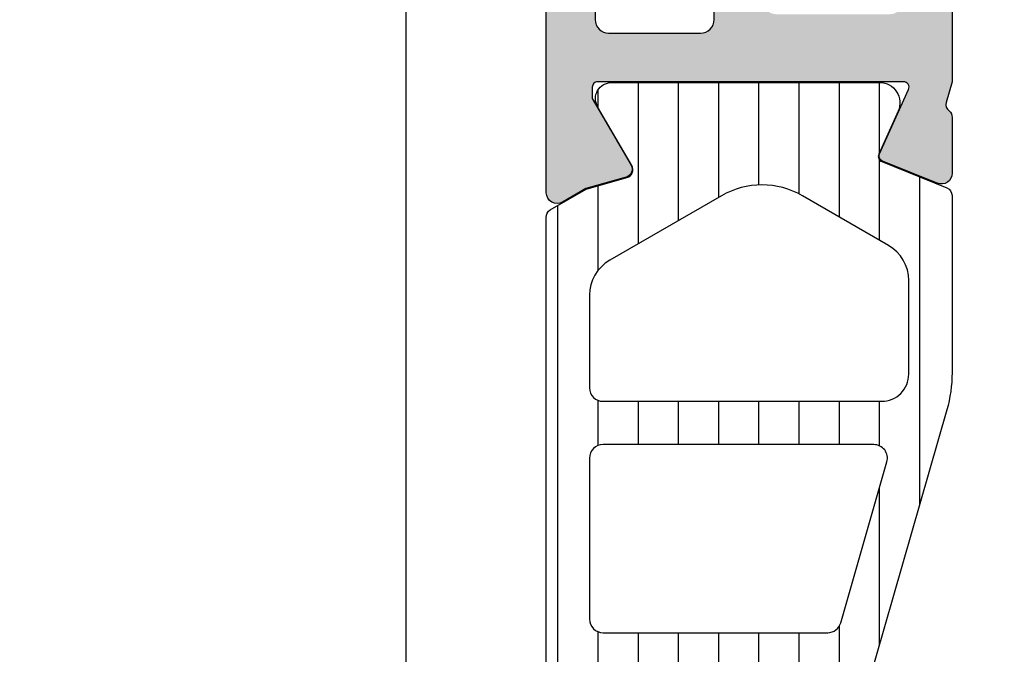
# Model space of a CAD drawing. Header units: millimetres. Extents: x 247761 to 294611, y 172579 to 236863.
# Tile 266 of 596: x 274771 to 274807, y 174659 to 174682. Entities that reach past the tile are written whole.
import ezdxf

# ---------------------------------------------------------------- set-up
doc = ezdxf.new("R2010")
doc.units = ezdxf.units.MM
doc.layers.add('FASÁDA DETAILNÍ', color=4, linetype='Continuous')
doc.layers.add('NOVA', color=240, linetype='Continuous')
pattern_1 = [(135, (0, 0), (-1.077630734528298, -1.077630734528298), []), (225, (0, 0), (1.077630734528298, -1.077630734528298), [])]

# ---------------------------------------------------------------- blocks, each defined once
blk = doc.blocks.new('A$C69D17D4D')
at = {"layer": 'FASÁDA DETAILNÍ'}
h = blk.add_hatch(color=256, dxfattribs=at)
edge = h.paths.add_edge_path(flags=16)
edge.add_ellipse((151.2105851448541, 1338.481925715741), major_axis=(-0.4999740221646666, 0), ratio=1, start_angle=179.9970229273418, end_angle=270.002977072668)
edge.add_line((151.2105591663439, 1338.981899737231), (133.2105591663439, 1338.981899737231))
edge.add_ellipse((133.2105331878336, 1338.481925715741), major_axis=(-0.4999740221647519, 0), ratio=1, start_angle=-90.00297707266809, end_angle=0.00297707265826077)
edge.add_line((132.7105591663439, 1338.481899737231), (132.7105591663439, 1325.981899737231))
edge.add_ellipse((133.2105809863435, 1325.981921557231), major_axis=(-0.5000218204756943, 0), ratio=1, start_angle=0.002500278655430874, end_angle=89.99749972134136)
edge.add_line((133.2105591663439, 1325.481899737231), (145.8136101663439, 1325.481899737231))
edge.add_ellipse((145.8136112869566, 1323.981900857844), major_axis=(-1.499998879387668, 0), ratio=1, start_angle=179.9999571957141, end_angle=270.0000428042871, ccw=False)
edge.add_line((147.3136101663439, 1323.981899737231), (147.3136101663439, 1310.981911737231))
edge.add_ellipse((147.8136097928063, 1310.981911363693), major_axis=(-0.4999996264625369, 0), ratio=1, start_angle=-4.280429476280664e-05, end_angle=90.0000428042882)
edge.add_line((147.8136101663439, 1310.481911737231), (151.2105591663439, 1310.481911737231))
edge.add_ellipse((151.2105595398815, 1310.981911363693), major_axis=(-0.49999962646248, 0), ratio=1, start_angle=89.99995719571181, end_angle=180.0000428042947)
edge.add_line((151.7105591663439, 1310.981911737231), (151.7105591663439, 1338.481899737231))
edge = h.paths.add_edge_path()
edge.add_line((180.5105541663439, 1339.681911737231), (180.5105541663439, 1336.681911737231))
edge.add_line((180.5105541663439, 1336.681911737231), (178.5105541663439, 1336.681911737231))
edge.add_arc((178.5105281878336, 1337.181885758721), 0.4999740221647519, 179.9970229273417, 270.00297707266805, ccw=False)
edge.add_line((178.0105541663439, 1337.181911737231), (178.0105541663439, 1337.681911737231))
edge.add_line((178.0105541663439, 1337.681911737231), (179.0105541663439, 1337.681911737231))
edge.add_line((179.0105541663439, 1337.681911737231), (179.0105541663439, 1338.681911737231))
edge.add_arc((178.0104900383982, 1338.681847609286), 1.000064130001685, 0.003674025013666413, 89.99632597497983)
edge.add_line((178.0105541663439, 1339.681911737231), (174.0105541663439, 1339.681911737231))
edge.add_arc((174.0105841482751, 1338.6818817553), 1.000029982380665, 90.00171778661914, 179.9982822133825)
edge.add_line((173.0105541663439, 1338.681911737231), (173.0105541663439, 1337.681911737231))
edge.add_line((173.0105541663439, 1337.681911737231), (174.0105541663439, 1337.681911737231))
edge.add_line((174.0105541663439, 1337.681911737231), (174.0105541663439, 1337.181911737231))
edge.add_arc((173.5105485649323, 1337.181917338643), 0.5000056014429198, 270.0006418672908, 359.9993581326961, ccw=False)
edge.add_line((173.5105541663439, 1336.681911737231), (170.7105511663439, 1336.681911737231))
edge.add_arc((170.7105511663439, 1337.181911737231), 0.5, 90, 270, ccw=False)
edge.add_line((170.7105511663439, 1337.681911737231), (171.0105541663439, 1337.681911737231))
edge.add_arc((171.0105434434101, 1338.181922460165), 0.5000107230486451, 270.0012287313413, 359.9987712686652)
edge.add_line((171.5105541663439, 1338.181911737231), (171.5105541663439, 1338.681911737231))
edge.add_arc((171.0104862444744, 1338.681843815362), 0.5000679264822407, 0.007782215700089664, 89.99221778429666)
edge.add_line((171.0105541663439, 1339.181911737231), (159.7105591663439, 1339.181911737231))
edge.add_arc((159.7105809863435, 1338.681889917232), 0.5000218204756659, 90.00250027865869, 179.9974997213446)
edge.add_line((159.2105591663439, 1338.681911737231), (159.2105591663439, 1338.181911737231))
edge.add_arc((159.7104964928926, 1338.18184906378), 0.4999373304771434, 179.9928172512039, 270.0071827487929)
edge.add_line((159.7105591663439, 1337.681911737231), (160.0105621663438, 1337.681911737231))
edge.add_arc((160.0104993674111, 1337.181848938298), 0.5000628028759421, 0.007195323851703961, 89.9928046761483, ccw=False)
edge.add_line((160.5105621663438, 1337.181911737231), (160.5105621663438, 1332.681911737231))
edge.add_arc((160.0105565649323, 1332.681917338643), 0.5000056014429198, 270.0006418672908, 359.9993581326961, ccw=False)
edge.add_line((160.0105621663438, 1332.181911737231), (159.2105591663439, 1332.181911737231))
edge.add_arc((159.2105331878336, 1332.681885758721), 0.4999740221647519, 179.9970229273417, 270.00297707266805, ccw=False)
edge.add_line((158.7105591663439, 1332.681911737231), (158.7105591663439, 1334.681911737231))
edge.add_arc((158.2104912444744, 1334.681843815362), 0.5000679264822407, 0.007782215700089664, 89.99221778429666)
edge.add_line((158.2105591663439, 1335.181911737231), (157.7105591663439, 1335.181911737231))
edge.add_arc((157.7104964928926, 1335.68184906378), 0.499937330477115, 179.9928172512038, 270.0071827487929, ccw=False)
edge.add_line((157.2105591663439, 1335.681911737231), (157.2105591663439, 1338.681911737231))
edge.add_arc((156.7105040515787, 1338.681856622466), 0.5000551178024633, 0.006314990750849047, 89.99368500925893)
edge.add_line((156.7105591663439, 1339.181911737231), (155.0105621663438, 1339.181911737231))
edge.add_arc((155.0105303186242, 1337.681943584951), 1.499968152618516, 89.99878348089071, 180.0012165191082)
edge.add_line((153.5105621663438, 1337.681911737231), (153.5105621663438, 1311.681911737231))
edge.add_arc((154.0105413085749, 1311.681890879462), 0.4999791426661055, 179.9976097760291, 270.0023902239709)
edge.add_line((154.0105621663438, 1311.181911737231), (158.2105591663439, 1311.181911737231))
edge.add_arc((158.2105535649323, 1311.681917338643), 0.5000056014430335, 270.0006418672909, 359.9993581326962)
edge.add_line((158.7105591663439, 1311.681911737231), (158.7105591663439, 1313.681911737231))
edge.add_arc((159.2105809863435, 1313.681889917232), 0.5000218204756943, 90.00250027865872, 179.9974997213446, ccw=False)
edge.add_line((159.2105591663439, 1314.181911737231), (160.0105621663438, 1314.181911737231))
edge.add_arc((160.0105096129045, 1313.681859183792), 0.5000525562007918, 0.006021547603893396, 89.99397845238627, ccw=False)
edge.add_line((160.5105621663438, 1313.681911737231), (160.5105621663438, 1308.681910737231))
edge.add_line((160.5105621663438, 1308.681910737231), (160.2932411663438, 1307.924021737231))
edge.add_arc((160.5816195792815, 1307.84133042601), 0.2999999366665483, 163.9999757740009, 232.0951853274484)
edge.add_arc((160.2130090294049, 1307.367910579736), 0.300000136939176, 3.0079387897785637e-05, 52.09528191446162, ccw=False)
edge.add_line((160.5130091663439, 1307.367910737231), (160.5130071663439, 1305.303763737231))
edge.add_arc((160.1130077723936, 1305.303763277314), 0.3999993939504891, -111.9737695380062, 6.587837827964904e-05, ccw=False)
edge.add_line((159.9633351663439, 1304.932821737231), (157.9401061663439, 1305.749182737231))
edge.add_arc((158.0149427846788, 1305.934652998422), 0.1999993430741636, 155.8589076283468, 248.0260921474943, ccw=False)
edge.add_line((157.8324351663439, 1306.016449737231), (158.9007551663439, 1308.400134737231))
edge.add_arc((158.7182470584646, 1308.481931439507), 0.1999997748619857, 335.8589745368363, 450.8199006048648)
edge.add_line((158.7153851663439, 1308.681910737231), (147.4113051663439, 1308.681911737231))
edge.add_arc((147.402873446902, 1308.490497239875), 0.191600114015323, 87.47777810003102, 181.044450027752)
edge.add_line((147.2113051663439, 1308.487004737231), (147.2113051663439, 1308.066420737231))
edge.add_line((147.2113051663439, 1308.066420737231), (148.6430401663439, 1305.600808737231))
edge.add_arc((148.383703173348, 1305.449997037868), 0.2999997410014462, -74.00002828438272, 30.179196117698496, ccw=False)
edge.add_line((148.4663941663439, 1305.161618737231), (146.9742331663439, 1304.733747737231))
edge.add_line((146.9742331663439, 1304.733747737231), (146.1109581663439, 1304.235335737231))
edge.add_arc((145.9109582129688, 1304.581745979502), 0.4000000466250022, 180.0000347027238, 299.9999884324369, ccw=False)
edge.add_line((145.5109581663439, 1304.581745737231), (145.5113051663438, 1308.689676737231))
edge.add_line((145.5113051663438, 1308.689676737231), (145.5136101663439, 1323.181733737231))
edge.add_arc((145.0136103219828, 1323.181911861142), 0.4999998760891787, 359.9795884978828, 450.0000178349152)
edge.add_line((145.0136101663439, 1323.681911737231), (139.6105681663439, 1323.681911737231))
edge.add_arc((139.6105677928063, 1323.181912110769), 0.49999962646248, 89.99995719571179, 180.0000428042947)
edge.add_line((139.1105681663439, 1323.181911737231), (139.1105681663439, 1320.681911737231))
edge.add_arc((138.6105685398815, 1320.681911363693), 0.4999996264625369, -90.00004280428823, 4.28042947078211e-05, ccw=False)
edge.add_line((138.6105681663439, 1320.181911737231), (137.3105651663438, 1320.181911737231))
edge.add_arc((137.3105443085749, 1320.681890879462), 0.4999791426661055, 179.9976097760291, 270.0023902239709, ccw=False)
edge.add_line((136.8105651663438, 1320.681911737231), (136.8105651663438, 1321.181911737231))
edge.add_line((136.8105651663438, 1321.181911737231), (137.8105651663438, 1321.181911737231))
edge.add_line((137.8105651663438, 1321.181911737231), (137.8105651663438, 1322.681911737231))
edge.add_arc((136.8105334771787, 1322.681880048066), 1.000031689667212, 0.00181559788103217, 89.99818440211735)
edge.add_line((136.8105651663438, 1323.681911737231), (132.8105651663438, 1323.681911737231))
edge.add_arc((132.8106344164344, 1322.681842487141), 1.00006925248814, 90.00396746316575, 179.9960325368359)
edge.add_line((131.8105651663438, 1322.681911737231), (131.8105651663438, 1321.181911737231))
edge.add_line((131.8105651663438, 1321.181911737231), (132.8105651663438, 1321.181911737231))
edge.add_line((132.8105651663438, 1321.181911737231), (132.8105651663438, 1320.681911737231))
edge.add_arc((132.3105911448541, 1320.681885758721), 0.4999740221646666, -90.00297707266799, 0.0029770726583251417, ccw=False)
edge.add_line((132.3105651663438, 1320.181911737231), (131.0105621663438, 1320.181911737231))
edge.add_arc((131.0105677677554, 1320.681917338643), 0.5000056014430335, 180.0006418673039, 269.9993581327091, ccw=False)
edge.add_line((130.5105621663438, 1320.681911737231), (130.5105621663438, 1339.681911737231))
edge.add_arc((132.0105328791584, 1339.681941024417), 1.499970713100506, 89.99888129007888, 180.0011187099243, ccw=False)
edge.add_line((132.0105621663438, 1341.181911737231), (179.0105541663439, 1341.181911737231))
edge.add_arc((179.0104938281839, 1339.681851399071), 1.500060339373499, 0.0023046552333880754, 89.99769534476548, ccw=False)
h = blk.add_hatch(dxfattribs=at)
h.set_pattern_fill('ANSI37', color=256, scale=0.48, angle=90, style=0)
h.set_pattern_definition(pattern_1)
edge = h.paths.add_edge_path(flags=16)
edge.add_line((176.1748279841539, 1277.780662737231), (177.5676819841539, 1277.880406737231))
edge.add_arc((177.6105394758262, 1277.281939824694), 0.5999995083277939, -8.352144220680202e-06, 94.09608051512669, ccw=False)
edge.add_arc((177.6105394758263, 1277.281939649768), 0.5999995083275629, -94.09608051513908, 8.352144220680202e-06, ccw=False)
edge.add_line((177.5676819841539, 1276.683472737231), (176.1748279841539, 1276.783216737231))
edge.add_arc((176.2105424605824, 1277.281939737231), 0.5000001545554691, 94.09606440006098, 265.9039355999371, ccw=False)
edge = h.paths.add_edge_path(flags=16)
edge.add_arc((173.0105343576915, 1275.681943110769), 0.49999962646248, -4.28042947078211e-05, 90.00004280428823, ccw=False)
edge.add_line((173.5105339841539, 1275.681942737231), (173.5105339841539, 1272.088257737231))
edge.add_arc((173.0105336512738, 1272.088257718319), 0.5000003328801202, -113.2180266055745, 2.167105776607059e-06, ccw=False)
edge.add_line((172.8134179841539, 1271.628751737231), (166.4823159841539, 1274.344629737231))
edge.add_arc((166.6794319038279, 1274.804135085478), 0.4999998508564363, 177.4998893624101, 246.7819182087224, ccw=False)
edge.add_line((166.1799079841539, 1274.825945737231), (166.2182339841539, 1275.703752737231))
edge.add_arc((166.7177575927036, 1275.681943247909), 0.4999994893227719, 89.99995514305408, 177.5000208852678, ccw=False)
edge.add_line((166.7177579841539, 1276.181942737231), (173.0105339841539, 1276.181942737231))
edge = h.paths.add_edge_path(flags=16)
edge.add_line((167.6023719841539, 1301.235861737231), (176.4992249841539, 1305.384531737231))
edge.add_arc((176.7105341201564, 1304.931377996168), 0.4999998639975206, -2.96720033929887e-05, 115.00000791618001, ccw=False)
edge.add_line((177.2105339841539, 1304.931377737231), (177.2105339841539, 1295.581942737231))
edge.add_arc((176.7105343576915, 1295.581942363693), 0.4999996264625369, -90.00004280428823, 4.28042947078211e-05, ccw=False)
edge.add_line((176.7105339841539, 1295.081942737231), (167.5866109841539, 1295.081942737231))
edge.add_arc((167.5866111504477, 1295.581942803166), 0.5000000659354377, 177.4999727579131, 269.99998094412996, ccw=False)
edge.add_line((167.0870869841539, 1295.603752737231), (167.3141569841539, 1300.804516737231))
edge.add_arc((167.8136823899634, 1300.782707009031), 0.500001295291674, 115.00009198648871, 177.5000025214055, ccw=False)
edge = h.paths.add_edge_path(flags=16)
edge.add_arc((176.7105343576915, 1292.381943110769), 0.49999962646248, -4.28042947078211e-05, 90.00004280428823, ccw=False)
edge.add_line((177.2105339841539, 1292.381942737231), (177.2105339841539, 1285.181942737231))
edge.add_arc((176.7105343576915, 1285.181942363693), 0.4999996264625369, -90.00004280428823, 4.28042947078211e-05, ccw=False)
edge.add_line((176.7105339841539, 1284.681942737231), (175.5105339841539, 1284.681942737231))
edge.add_arc((175.5105324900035, 1282.681944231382), 1.999998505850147, 89.99995719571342, 180.0000428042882)
edge.add_line((173.5105339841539, 1282.681942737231), (173.5105339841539, 1278.881942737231))
edge.add_arc((173.0105343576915, 1278.881942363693), 0.4999996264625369, -90.00004280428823, 4.28042947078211e-05, ccw=False)
edge.add_line((173.0105339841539, 1278.381942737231), (166.8574729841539, 1278.381942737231))
edge.add_arc((166.8574731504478, 1278.881942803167), 0.500000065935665, 177.4999727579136, 269.99998094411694, ccw=False)
edge.add_line((166.3579489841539, 1278.903752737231), (166.5980839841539, 1284.403752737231))
edge.add_arc((167.0976075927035, 1284.381943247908), 0.4999994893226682, 89.99995514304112, 177.5000208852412, ccw=False)
edge.add_line((167.0976079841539, 1284.881942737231), (172.4105339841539, 1284.881942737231))
edge.add_arc((172.4105339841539, 1285.981942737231), 1.099999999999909, 270, 450)
edge.add_line((172.4105339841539, 1287.081942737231), (167.2373229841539, 1287.081942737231))
edge.add_arc((167.2373231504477, 1287.581942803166), 0.5000000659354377, 177.4999727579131, 269.99998094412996, ccw=False)
edge.add_line((166.7377989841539, 1287.603752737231), (166.9473719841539, 1292.403752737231))
edge.add_arc((167.4468955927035, 1292.381943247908), 0.4999994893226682, 89.99995514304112, 177.5000208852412, ccw=False)
edge.add_line((167.4468959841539, 1292.881942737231), (176.7105339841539, 1292.881942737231))
edge = h.paths.add_edge_path()
edge.add_line((175.3240769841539, 1307.594995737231), (166.5362109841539, 1303.497146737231))
edge.add_ellipse((167.8040684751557, 1300.778221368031), major_axis=(-3.000002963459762, 0), ratio=1, start_angle=295.0000306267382, end_angle=357.4999411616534)
edge.add_line((164.8069209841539, 1300.909082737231), (164.7785869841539, 1300.260132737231))
edge.add_ellipse((164.2790633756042, 1300.281942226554), major_axis=(-0.4999994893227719, 0), ratio=1, start_angle=89.99995514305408, end_angle=177.5000208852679, ccw=False)
edge.add_line((164.2790629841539, 1299.781942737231), (163.3105339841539, 1299.781942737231))
edge.add_ellipse((163.3105339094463, 1299.681942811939), major_axis=(-0.09999992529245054, 0), ratio=1, start_angle=-90.0000428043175, end_angle=4.280426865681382e-05)
edge.add_line((163.2105339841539, 1299.681942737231), (163.2105339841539, 1299.081942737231))
edge.add_ellipse((163.3105339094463, 1299.081942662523), major_axis=(-0.09999992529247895, 0), ratio=1, start_angle=-4.280426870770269e-05, end_angle=90.0000428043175)
edge.add_line((163.3105339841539, 1298.981942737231), (164.2135719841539, 1298.981942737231))
edge.add_ellipse((164.21357181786, 1298.481942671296), major_axis=(-0.5000000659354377, 0), ratio=1, start_angle=177.4999727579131, end_angle=269.99998094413, ccw=False)
edge.add_line((164.7130959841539, 1298.460132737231), (164.3192579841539, 1289.559838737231))
edge.add_ellipse((163.8197467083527, 1289.581942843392), major_axis=(-0.5000001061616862, 0), ratio=1, start_angle=89.99991701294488, end_angle=177.4662307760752, ccw=False)
edge.add_line((163.8197459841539, 1289.081942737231), (163.2105339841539, 1289.081942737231))
edge.add_ellipse((163.2105339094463, 1288.981942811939), major_axis=(-0.09999992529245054, 0), ratio=1, start_angle=-90.0000428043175, end_angle=4.280426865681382e-05)
edge.add_line((163.1105339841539, 1288.981942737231), (163.1105339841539, 1288.381942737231))
edge.add_ellipse((163.2105339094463, 1288.381942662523), major_axis=(-0.09999992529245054, 0), ratio=1, start_angle=-4.280426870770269e-05, end_angle=90.0000428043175)
edge.add_line((163.2105339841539, 1288.281942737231), (163.7400959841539, 1288.281942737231))
edge.add_ellipse((163.7400962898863, 1287.7819422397), major_axis=(-0.500000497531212, 0), ratio=1, start_angle=177.46630200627, end_angle=270.00003503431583, ccw=False)
edge.add_line((164.2396079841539, 1287.759838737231), (163.7289519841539, 1276.219613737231))
edge.add_ellipse((163.2294273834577, 1276.241423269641), major_axis=(-0.5000004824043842, 0), ratio=1, start_angle=86.78294269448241, end_angle=177.5000209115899, ccw=False)
edge.add_line((163.2013679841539, 1275.742210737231), (158.0676249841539, 1276.030773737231))
edge.add_ellipse((158.1831804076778, 1276.441191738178), major_axis=(-0.4263754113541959, 0), ratio=1, start_angle=-69.24102762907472, end_angle=74.27514552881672, ccw=False)
edge.add_line((158.0320569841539, 1276.839886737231), (158.2646599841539, 1276.838646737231))
edge.add_line((158.2646599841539, 1276.838646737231), (160.1472389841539, 1276.540508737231))
edge.add_line((160.1472389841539, 1276.540508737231), (162.9965239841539, 1276.940934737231))
edge.add_ellipse((162.9547733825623, 1277.238015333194), major_axis=(-0.2999999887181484, 0), ratio=1, start_angle=97.99974404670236, end_angle=214.5977463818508)
edge.add_ellipse((160.7322022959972, 1275.704901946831), major_axis=(-3.000047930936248, 0), ratio=1, start_angle=214.5976412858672, end_angle=288.0084245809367)
edge.add_line((159.8047169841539, 1278.557980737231), (157.5498259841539, 1277.924404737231))
edge.add_ellipse((157.7107555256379, 1277.1491922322), major_axis=(-0.7917403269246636, 0), ratio=1, start_angle=281.7276897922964, end_angle=353.2016537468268)
edge.add_line((156.9245819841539, 1277.242914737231), (156.9233609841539, 1276.184704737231))
edge.add_ellipse((158.1024472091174, 1276.313828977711), major_axis=(-1.186135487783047, 0), ratio=1, start_angle=6.249678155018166, end_angle=71.34442355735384)
edge.add_line((157.7230279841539, 1275.190014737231), (160.9643679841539, 1274.095681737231))
edge.add_line((160.9643679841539, 1274.095681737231), (169.0141629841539, 1271.205903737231))
edge.add_line((169.0141629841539, 1271.205903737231), (178.9120399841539, 1266.873094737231))
edge.add_ellipse((179.1103100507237, 1267.332103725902), major_axis=(-0.5000002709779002, 0), ratio=1, start_angle=66.63795051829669, end_angle=179.9334236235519)
edge.add_line((179.6103099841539, 1267.331522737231), (179.6109449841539, 1267.878223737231))
edge.add_ellipse((179.1109448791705, 1267.878804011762), major_axis=(-0.5000004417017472, 0), ratio=1, start_angle=179.9335054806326, end_angle=246.0791754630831)
edge.add_line((179.3136819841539, 1268.335857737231), (176.1096789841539, 1269.737613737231))
edge.add_ellipse((176.5105333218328, 1270.653754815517), major_axis=(-0.9999993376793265, 0), ratio=1, start_angle=-5.281035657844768e-05, end_angle=66.36838527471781, ccw=False)
edge.add_line((175.5105339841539, 1270.653755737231), (175.5105339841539, 1275.881697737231))
edge.add_line((175.5105339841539, 1275.881697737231), (177.3100129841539, 1275.881706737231))
edge.add_line((177.3100129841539, 1275.881706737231), (177.4479549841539, 1275.366905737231))
edge.add_ellipse((177.7251090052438, 1275.481670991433), major_axis=(-0.2999756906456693, 0), ratio=1, start_angle=22.49370026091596, end_angle=112.503566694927)
edge.add_line((177.8399219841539, 1275.204536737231), (179.1100489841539, 1276.053703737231))
edge.add_ellipse((178.6103282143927, 1276.91956792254), major_axis=(-0.9997207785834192, 0), ratio=1, start_angle=119.990760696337, end_angle=180.0076118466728)
edge.add_line((179.6100489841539, 1276.919700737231), (179.6100179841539, 1277.644061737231))
edge.add_ellipse((178.6102801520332, 1277.643853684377), major_axis=(-0.9997378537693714, 0), ratio=1, start_angle=180.0119236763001, end_angle=240.008675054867)
edge.add_line((179.1100179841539, 1278.509727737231), (177.8399219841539, 1279.358894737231))
edge.add_ellipse((177.7251100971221, 1279.081747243), major_axis=(-0.2999875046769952, 0), ratio=1, start_angle=247.4975938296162, end_angle=337.5013961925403)
edge.add_line((177.4479549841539, 1279.196540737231), (177.3099829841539, 1278.681724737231))
edge.add_line((177.3099829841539, 1278.681724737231), (175.5105339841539, 1278.681716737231))
edge.add_line((175.5105339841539, 1278.681716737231), (175.5105339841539, 1281.881943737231))
edge.add_ellipse((175.8105337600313, 1281.881943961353), major_axis=(-0.2999997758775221, 0), ratio=1, start_angle=-90.00004280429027, end_angle=4.280426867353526e-05, ccw=False)
edge.add_line((175.8105339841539, 1282.181943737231), (179.1105299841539, 1282.181943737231))
edge.add_ellipse((179.1105303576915, 1282.681943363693), major_axis=(-0.49999962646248, 0), ratio=1, start_angle=89.99995719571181, end_angle=180.0000428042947)
edge.add_line((179.6105299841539, 1282.681943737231), (179.6105299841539, 1309.579565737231))
edge.add_line((179.6105299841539, 1309.579565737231), (178.0601379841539, 1310.474683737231))
edge.add_ellipse((177.8101378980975, 1310.041671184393), major_axis=(-0.4999999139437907, 0), ratio=1, start_angle=239.9999829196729, end_angle=359.9999366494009)
edge.add_line((177.3101379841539, 1310.041671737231), (175.6127669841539, 1310.041671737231))
edge.add_line((175.6127669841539, 1310.041671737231), (175.6127669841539, 1308.048149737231))
edge.add_ellipse((175.112766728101, 1308.04814938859), major_axis=(-0.500000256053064, 0), ratio=1, start_angle=115.00012858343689, end_angle=180.0000399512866, ccw=False)
h = blk.add_hatch(dxfattribs=at)
h.set_pattern_fill('ANSI37', color=256, scale=0.48, angle=90, style=0)
h.set_pattern_definition(pattern_1)
edge = h.paths.add_edge_path(flags=16)
edge.add_line((176.1748281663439, 1277.780662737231), (177.5676821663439, 1277.880406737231))
edge.add_arc((177.6105396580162, 1277.281939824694), 0.5999995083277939, -8.352144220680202e-06, 94.09608051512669, ccw=False)
edge.add_arc((177.6105396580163, 1277.281939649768), 0.5999995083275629, -94.09608051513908, 8.352144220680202e-06, ccw=False)
edge.add_line((177.5676821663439, 1276.683472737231), (176.1748281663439, 1276.783216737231))
edge.add_arc((176.2105426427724, 1277.281939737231), 0.5000001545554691, 94.09606440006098, 265.9039355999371, ccw=False)
edge = h.paths.add_edge_path(flags=16)
edge.add_arc((173.0105345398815, 1275.681943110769), 0.49999962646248, -4.28042947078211e-05, 90.00004280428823, ccw=False)
edge.add_line((173.5105341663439, 1275.681942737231), (173.5105341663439, 1272.088257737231))
edge.add_arc((173.0105338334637, 1272.088257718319), 0.5000003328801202, -113.2180266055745, 2.167105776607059e-06, ccw=False)
edge.add_line((172.8134181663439, 1271.628751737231), (166.4823161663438, 1274.344629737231))
edge.add_arc((166.6794320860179, 1274.804135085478), 0.4999998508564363, 177.4998893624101, 246.7819182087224, ccw=False)
edge.add_line((166.1799081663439, 1274.825945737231), (166.2182341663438, 1275.703752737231))
edge.add_arc((166.7177577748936, 1275.681943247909), 0.4999994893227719, 89.99995514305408, 177.5000208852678, ccw=False)
edge.add_line((166.7177581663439, 1276.181942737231), (173.0105341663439, 1276.181942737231))
edge = h.paths.add_edge_path(flags=16)
edge.add_line((167.6023721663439, 1301.235861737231), (176.4992251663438, 1305.384531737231))
edge.add_arc((176.7105343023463, 1304.931377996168), 0.4999998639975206, -2.96720033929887e-05, 115.00000791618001, ccw=False)
edge.add_line((177.2105341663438, 1304.931377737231), (177.2105341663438, 1295.581942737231))
edge.add_arc((176.7105345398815, 1295.581942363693), 0.4999996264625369, -90.00004280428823, 4.28042947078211e-05, ccw=False)
edge.add_line((176.7105341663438, 1295.081942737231), (167.5866111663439, 1295.081942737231))
edge.add_arc((167.5866113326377, 1295.581942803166), 0.5000000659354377, 177.4999727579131, 269.99998094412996, ccw=False)
edge.add_line((167.0870871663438, 1295.603752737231), (167.3141571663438, 1300.804516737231))
edge.add_arc((167.8136825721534, 1300.782707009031), 0.500001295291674, 115.00009198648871, 177.5000025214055, ccw=False)
edge = h.paths.add_edge_path(flags=16)
edge.add_arc((176.7105345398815, 1292.381943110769), 0.49999962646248, -4.28042947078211e-05, 90.00004280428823, ccw=False)
edge.add_line((177.2105341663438, 1292.381942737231), (177.2105341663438, 1285.181942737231))
edge.add_arc((176.7105345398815, 1285.181942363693), 0.4999996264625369, -90.00004280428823, 4.28042947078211e-05, ccw=False)
edge.add_line((176.7105341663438, 1284.681942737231), (175.5105341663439, 1284.681942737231))
edge.add_arc((175.5105326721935, 1282.681944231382), 1.999998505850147, 89.99995719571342, 180.0000428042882)
edge.add_line((173.5105341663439, 1282.681942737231), (173.5105341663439, 1278.881942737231))
edge.add_arc((173.0105345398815, 1278.881942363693), 0.4999996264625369, -90.00004280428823, 4.28042947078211e-05, ccw=False)
edge.add_line((173.0105341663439, 1278.381942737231), (166.8574731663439, 1278.381942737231))
edge.add_arc((166.8574733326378, 1278.881942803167), 0.500000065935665, 177.4999727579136, 269.99998094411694, ccw=False)
edge.add_line((166.3579491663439, 1278.903752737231), (166.5980841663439, 1284.403752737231))
edge.add_arc((167.0976077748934, 1284.381943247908), 0.4999994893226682, 89.99995514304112, 177.5000208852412, ccw=False)
edge.add_line((167.0976081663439, 1284.881942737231), (172.4105341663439, 1284.881942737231))
edge.add_arc((172.4105341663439, 1285.981942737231), 1.099999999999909, 270, 450)
edge.add_line((172.4105341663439, 1287.081942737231), (167.2373231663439, 1287.081942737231))
edge.add_arc((167.2373233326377, 1287.581942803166), 0.5000000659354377, 177.4999727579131, 269.99998094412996, ccw=False)
edge.add_line((166.7377991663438, 1287.603752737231), (166.9473721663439, 1292.403752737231))
edge.add_arc((167.4468957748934, 1292.381943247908), 0.4999994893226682, 89.99995514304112, 177.5000208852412, ccw=False)
edge.add_line((167.4468961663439, 1292.881942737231), (176.7105341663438, 1292.881942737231))
edge = h.paths.add_edge_path()
edge.add_line((175.3240771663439, 1307.594995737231), (166.5362111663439, 1303.497146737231))
edge.add_ellipse((167.8040686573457, 1300.778221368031), major_axis=(-3.000002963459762, 0), ratio=1, start_angle=295.0000306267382, end_angle=357.4999411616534)
edge.add_line((164.8069211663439, 1300.909082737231), (164.7785871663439, 1300.260132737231))
edge.add_ellipse((164.2790635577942, 1300.281942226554), major_axis=(-0.4999994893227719, 0), ratio=1, start_angle=89.99995514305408, end_angle=177.5000208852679, ccw=False)
edge.add_line((164.2790631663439, 1299.781942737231), (163.3105341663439, 1299.781942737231))
edge.add_ellipse((163.3105340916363, 1299.681942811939), major_axis=(-0.09999992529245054, 0), ratio=1, start_angle=-90.0000428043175, end_angle=4.280426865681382e-05)
edge.add_line((163.2105341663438, 1299.681942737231), (163.2105341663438, 1299.081942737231))
edge.add_ellipse((163.3105340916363, 1299.081942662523), major_axis=(-0.09999992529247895, 0), ratio=1, start_angle=-4.280426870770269e-05, end_angle=90.0000428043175)
edge.add_line((163.3105341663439, 1298.981942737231), (164.2135721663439, 1298.981942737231))
edge.add_ellipse((164.21357200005, 1298.481942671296), major_axis=(-0.5000000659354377, 0), ratio=1, start_angle=177.4999727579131, end_angle=269.99998094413, ccw=False)
edge.add_line((164.7130961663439, 1298.460132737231), (164.3192581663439, 1289.559838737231))
edge.add_ellipse((163.8197468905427, 1289.581942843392), major_axis=(-0.5000001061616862, 0), ratio=1, start_angle=89.99991701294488, end_angle=177.4662307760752, ccw=False)
edge.add_line((163.8197461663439, 1289.081942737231), (163.2105341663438, 1289.081942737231))
edge.add_ellipse((163.2105340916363, 1288.981942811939), major_axis=(-0.09999992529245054, 0), ratio=1, start_angle=-90.0000428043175, end_angle=4.280426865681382e-05)
edge.add_line((163.1105341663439, 1288.981942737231), (163.1105341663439, 1288.381942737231))
edge.add_ellipse((163.2105340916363, 1288.381942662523), major_axis=(-0.09999992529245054, 0), ratio=1, start_angle=-4.280426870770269e-05, end_angle=90.0000428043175)
edge.add_line((163.2105341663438, 1288.281942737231), (163.7400961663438, 1288.281942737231))
edge.add_ellipse((163.7400964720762, 1287.7819422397), major_axis=(-0.500000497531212, 0), ratio=1, start_angle=177.46630200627, end_angle=270.00003503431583, ccw=False)
edge.add_line((164.2396081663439, 1287.759838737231), (163.7289521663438, 1276.219613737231))
edge.add_ellipse((163.2294275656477, 1276.241423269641), major_axis=(-0.5000004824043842, 0), ratio=1, start_angle=86.78294269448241, end_angle=177.5000209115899, ccw=False)
edge.add_line((163.2013681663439, 1275.742210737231), (158.0676251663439, 1276.030773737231))
edge.add_ellipse((158.1831805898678, 1276.441191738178), major_axis=(-0.4263754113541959, 0), ratio=1, start_angle=-69.24102762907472, end_angle=74.27514552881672, ccw=False)
edge.add_line((158.0320571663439, 1276.839886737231), (158.2646601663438, 1276.838646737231))
edge.add_line((158.2646601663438, 1276.838646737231), (160.1472391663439, 1276.540508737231))
edge.add_line((160.1472391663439, 1276.540508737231), (162.9965241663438, 1276.940934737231))
edge.add_ellipse((162.9547735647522, 1277.238015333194), major_axis=(-0.2999999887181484, 0), ratio=1, start_angle=97.99974404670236, end_angle=214.5977463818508)
edge.add_ellipse((160.7322024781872, 1275.704901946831), major_axis=(-3.000047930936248, 0), ratio=1, start_angle=214.5976412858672, end_angle=288.0084245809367)
edge.add_line((159.8047171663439, 1278.557980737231), (157.5498261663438, 1277.924404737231))
edge.add_ellipse((157.7107557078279, 1277.1491922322), major_axis=(-0.7917403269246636, 0), ratio=1, start_angle=281.7276897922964, end_angle=353.2016537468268)
edge.add_line((156.9245821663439, 1277.242914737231), (156.9233611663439, 1276.184704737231))
edge.add_ellipse((158.1024473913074, 1276.313828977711), major_axis=(-1.186135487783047, 0), ratio=1, start_angle=6.249678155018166, end_angle=71.34442355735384)
edge.add_line((157.7230281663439, 1275.190014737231), (160.9643681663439, 1274.095681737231))
edge.add_line((160.9643681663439, 1274.095681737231), (169.0141631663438, 1271.205903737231))
edge.add_line((169.0141631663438, 1271.205903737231), (178.9120401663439, 1266.873094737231))
edge.add_ellipse((179.1103102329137, 1267.332103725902), major_axis=(-0.5000002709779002, 0), ratio=1, start_angle=66.63795051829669, end_angle=179.9334236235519)
edge.add_line((179.6103101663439, 1267.331522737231), (179.6109451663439, 1267.878223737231))
edge.add_ellipse((179.1109450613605, 1267.878804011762), major_axis=(-0.5000004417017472, 0), ratio=1, start_angle=179.9335054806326, end_angle=246.0791754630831)
edge.add_line((179.3136821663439, 1268.335857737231), (176.1096791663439, 1269.737613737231))
edge.add_ellipse((176.5105335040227, 1270.653754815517), major_axis=(-0.9999993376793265, 0), ratio=1, start_angle=-5.281035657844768e-05, end_angle=66.36838527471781, ccw=False)
edge.add_line((175.5105341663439, 1270.653755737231), (175.5105341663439, 1275.881697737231))
edge.add_line((175.5105341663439, 1275.881697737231), (177.3100131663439, 1275.881706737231))
edge.add_line((177.3100131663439, 1275.881706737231), (177.4479551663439, 1275.366905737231))
edge.add_ellipse((177.7251091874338, 1275.481670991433), major_axis=(-0.2999756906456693, 0), ratio=1, start_angle=22.49370026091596, end_angle=112.503566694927)
edge.add_line((177.8399221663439, 1275.204536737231), (179.1100491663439, 1276.053703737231))
edge.add_ellipse((178.6103283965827, 1276.91956792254), major_axis=(-0.9997207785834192, 0), ratio=1, start_angle=119.990760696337, end_angle=180.0076118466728)
edge.add_line((179.6100491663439, 1276.919700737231), (179.6100181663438, 1277.644061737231))
edge.add_ellipse((178.6102803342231, 1277.643853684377), major_axis=(-0.9997378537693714, 0), ratio=1, start_angle=180.0119236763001, end_angle=240.008675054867)
edge.add_line((179.1100181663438, 1278.509727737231), (177.8399221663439, 1279.358894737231))
edge.add_ellipse((177.7251102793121, 1279.081747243), major_axis=(-0.2999875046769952, 0), ratio=1, start_angle=247.4975938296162, end_angle=337.5013961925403)
edge.add_line((177.4479551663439, 1279.196540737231), (177.3099831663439, 1278.681724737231))
edge.add_line((177.3099831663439, 1278.681724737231), (175.5105341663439, 1278.681716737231))
edge.add_line((175.5105341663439, 1278.681716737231), (175.5105341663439, 1281.881943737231))
edge.add_ellipse((175.8105339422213, 1281.881943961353), major_axis=(-0.2999997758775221, 0), ratio=1, start_angle=-90.00004280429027, end_angle=4.280426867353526e-05, ccw=False)
edge.add_line((175.8105341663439, 1282.181943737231), (179.1105301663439, 1282.181943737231))
edge.add_ellipse((179.1105305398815, 1282.681943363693), major_axis=(-0.49999962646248, 0), ratio=1, start_angle=89.99995719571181, end_angle=180.0000428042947)
edge.add_line((179.6105301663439, 1282.681943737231), (179.6105301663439, 1309.579565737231))
edge.add_line((179.6105301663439, 1309.579565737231), (178.0601381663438, 1310.474683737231))
edge.add_ellipse((177.8101380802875, 1310.041671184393), major_axis=(-0.4999999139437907, 0), ratio=1, start_angle=239.9999829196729, end_angle=359.9999366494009)
edge.add_line((177.3101381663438, 1310.041671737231), (175.6127671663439, 1310.041671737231))
edge.add_line((175.6127671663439, 1310.041671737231), (175.6127671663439, 1308.048149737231))
edge.add_ellipse((175.1127669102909, 1308.04814938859), major_axis=(-0.500000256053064, 0), ratio=1, start_angle=115.00012858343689, end_angle=180.0000399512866, ccw=False)
h = blk.add_hatch(dxfattribs=at)
h.set_pattern_fill('ANSI31', color=256, scale=0.468, angle=45, style=0)
h.set_pattern_definition([(90, (0, 0), (-1.4859, 3.33066907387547e-16), [])])
edge = h.paths.add_edge_path(flags=16)
edge.add_line((147.8586341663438, 1281.270417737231), (150.0813441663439, 1279.987055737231))
edge.add_ellipse((151.0812165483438, 1281.718780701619), major_axis=(-1.999654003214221, 0), ratio=1, start_angle=59.99849855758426, end_angle=119.9999542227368)
edge.add_line((152.0810421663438, 1279.987028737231), (153.2105601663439, 1280.639156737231))
edge.add_ellipse((151.7105570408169, 1283.237236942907), major_axis=(-3.000005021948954, 0), ratio=1, start_angle=120.0000135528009, end_angle=163.9999452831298)
edge.add_line((154.5943461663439, 1282.410320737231), (155.6469941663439, 1286.081342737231))
edge.add_ellipse((155.1663631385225, 1286.219161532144), major_axis=(-0.500000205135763, 0), ratio=1, start_angle=163.9999927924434, end_angle=270.0007989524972)
edge.add_line((155.1663561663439, 1286.719161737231), (147.6086031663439, 1286.719051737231))
edge.add_ellipse((147.6086129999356, 1286.219051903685), major_axis=(-0.4999998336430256, 0), ratio=1, start_angle=-89.99887315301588, end_angle=0.0008212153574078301)
edge.add_line((147.1086131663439, 1286.219044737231), (147.1086691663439, 1282.569395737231))
edge.add_ellipse((148.6086684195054, 1282.569435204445), major_axis=(-1.499999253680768, 0), ratio=1, start_angle=0.001507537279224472, end_angle=59.99847274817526)
edge = h.paths.add_edge_path(flags=16)
edge.add_line((147.6085851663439, 1288.319053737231), (155.9119151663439, 1288.319180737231))
edge.add_ellipse((155.9119069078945, 1288.819181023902), major_axis=(-0.5000002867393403, 0), ratio=1, start_angle=90.0009463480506, end_angle=164.0000560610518)
edge.add_line((156.3925381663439, 1288.681362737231), (158.0994651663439, 1294.634124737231))
edge.add_ellipse((157.618834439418, 1294.7719437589), major_axis=(-0.4999999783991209, 0), ratio=1, start_angle=163.9999583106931, end_angle=270.0009480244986)
edge.add_line((157.6188261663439, 1295.271943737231), (147.6084721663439, 1295.271773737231))
edge.add_ellipse((147.6084843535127, 1294.77177355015), major_axis=(-0.5000001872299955, 0), ratio=1, start_angle=-89.99860345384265, end_angle=0.0008952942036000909)
edge.add_line((147.1084841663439, 1294.771765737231), (147.1085741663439, 1288.819045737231))
edge.add_ellipse((147.6085744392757, 1288.819054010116), major_axis=(-0.5000002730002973, 0), ratio=1, start_angle=0.0009480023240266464, end_angle=90.00122923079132)
edge = h.paths.add_edge_path(flags=16)
edge.add_line((158.1576211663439, 1302.636077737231), (154.9812311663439, 1304.469966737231))
edge.add_ellipse((153.4812313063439, 1301.87188698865), major_axis=(-3.000002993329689, 0), ratio=1, start_angle=240.0000360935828, end_angle=300.0014917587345)
edge.add_line((151.9811621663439, 1304.469926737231), (147.8582791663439, 1302.089431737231))
edge.add_ellipse((148.608314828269, 1300.790413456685), major_axis=(-1.500000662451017, 0), ratio=1, start_angle=-59.99844168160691, end_angle=0.001517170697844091)
edge.add_line((147.1083141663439, 1300.790373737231), (147.1084051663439, 1297.371759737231))
edge.add_ellipse((147.6084046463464, 1297.371773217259), major_axis=(-0.4999994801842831, 0), ratio=1, start_angle=0.001544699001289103, end_angle=90.0014346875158)
edge.add_line((147.6084171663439, 1296.871773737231), (157.9077321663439, 1296.871954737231))
edge.add_ellipse((157.9077138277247, 1297.871955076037), major_axis=(-1.000000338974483, 0), ratio=1, start_angle=90.00105072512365, end_angle=180.001527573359)
edge.add_line((158.9077141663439, 1297.871981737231), (158.9076211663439, 1301.337079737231))
edge.add_ellipse((157.4076210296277, 1301.337039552), major_axis=(-1.500000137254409, 0), ratio=1, start_angle=180.0015349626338, end_angle=239.9999969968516)
edge = h.paths.add_edge_path()
edge.add_line((160.5074891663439, 1304.483883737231), (160.5077111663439, 1297.930820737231))
edge.add_arc((155.5077134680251, 1297.930653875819), 4.999997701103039, -16.000023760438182, 0.0019120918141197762, ccw=False)
edge.add_line((160.3140191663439, 1296.552465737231), (156.0454081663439, 1281.666047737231))
edge.add_arc((156.5260385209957, 1281.528229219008), 0.4999994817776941, 164.0000020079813, 270.0000739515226)
edge.add_line((156.5260391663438, 1281.028229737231), (160.4094131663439, 1281.028229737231))
edge.add_arc((160.4094331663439, 1280.028229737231), 1.0000000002, -89.99885408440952, 90.00114591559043, ccw=False)
edge.add_line((160.4094531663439, 1279.028229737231), (155.7111171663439, 1279.028041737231))
edge.add_line((155.7111171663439, 1279.028041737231), (155.7111171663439, 1278.871989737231))
edge.add_arc((155.4111171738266, 1278.871989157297), 0.2999999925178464, -68.02615411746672, 0.00011075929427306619, ccw=False)
edge.add_line((155.5233721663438, 1278.593782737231), (153.1114701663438, 1277.620595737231))
edge.add_arc((153.1863067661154, 1277.435124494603), 0.2000002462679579, 111.9737977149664, 204.1409822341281)
edge.add_line((153.0037981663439, 1277.353327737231), (153.7202981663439, 1275.754642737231))
edge.add_arc((153.0358924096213, 1275.447904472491), 0.7499997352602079, -90.00001858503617, 24.14105846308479, ccw=False)
edge.add_line((153.0358921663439, 1274.697904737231), (147.9283431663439, 1274.697904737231))
edge.add_arc((147.9283432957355, 1275.297904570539), 0.5999998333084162, 149.8570751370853, 269.99998764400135, ccw=False)
edge.add_line((147.4094781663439, 1275.599199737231), (148.6706941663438, 1277.771156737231))
edge.add_arc((148.4112615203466, 1277.921805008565), 0.3000003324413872, 329.8569693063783, 433.9999309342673)
edge.add_line((148.4939531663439, 1278.210183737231), (146.9794811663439, 1278.644450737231))
edge.add_line((146.9794811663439, 1278.644450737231), (145.6587091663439, 1279.406998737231))
edge.add_arc((145.8087099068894, 1279.666805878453), 0.2999999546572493, 177.5366952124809, 239.99983168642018, ccw=False)
edge.add_line((145.5089871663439, 1279.679699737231), (145.5089871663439, 1303.669353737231))
edge.add_arc((145.8083228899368, 1303.689308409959), 0.300000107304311, 120.00014774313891, 183.81387623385, ccw=False)
edge.add_line((145.6583221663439, 1303.949115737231), (146.9791281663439, 1304.711683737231))
edge.add_line((146.9791281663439, 1304.711683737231), (148.4935991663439, 1305.145950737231))
edge.add_arc((148.4109080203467, 1305.434329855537), 0.3000005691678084, 285.9999567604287, 390.1429183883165)
edge.add_line((148.6703411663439, 1305.584977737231), (147.4091251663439, 1307.756933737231))
edge.add_arc((147.9279905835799, 1308.058229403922), 0.6000003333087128, 90.00003984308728, 210.1429523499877, ccw=False)
edge.add_line((147.9279901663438, 1308.658229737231), (157.8315901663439, 1308.658229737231))
edge.add_arc((157.8315909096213, 1307.908229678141), 0.7500000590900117, -24.1410202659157, 90.00005678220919, ccw=False)
edge.add_line((158.5159971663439, 1307.601491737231), (157.7994971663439, 1306.002806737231))
edge.add_arc((157.9820057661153, 1305.921009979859), 0.2000002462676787, 155.8590177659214, 248.0262022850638)
edge.add_line((157.9071691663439, 1305.735538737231), (160.3197441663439, 1304.762079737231))
edge.add_arc((160.207490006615, 1304.483873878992), 0.2999991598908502, 0.0018827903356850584, 68.02626146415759, ccw=False)
for points in [[(160.5105621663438, 1313.681911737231), (160.5105621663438, 1308.681910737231), (160.2932411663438, 1307.924021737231), (160.2932411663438, 1307.924021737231, 0.306185), (160.3973141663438, 1307.604620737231, -0.231306), (160.5130091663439, 1307.367910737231), (160.5130071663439, 1305.303763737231), (160.5130071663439, 1305.303763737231, -0.531563), (159.9633351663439, 1304.932821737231), (157.9401061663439, 1305.749182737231), (157.9401061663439, 1305.749182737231, -0.425336), (157.8324351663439, 1306.016449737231), (158.9007551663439, 1308.400134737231), (158.9007551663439, 1308.400134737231, 0.548397), (158.7153851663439, 1308.681910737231), (147.4113051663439, 1308.681911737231), (147.4113051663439, 1308.681911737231, 0.432566), (147.2113051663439, 1308.487004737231), (147.2113051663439, 1308.066420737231), (148.6430401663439, 1305.600808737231), (148.6430401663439, 1305.600808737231, -0.488701), (148.4663941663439, 1305.161618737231), (146.9742331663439, 1304.733747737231), (146.1109581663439, 1304.235335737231), (146.1109581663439, 1304.235335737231, -0.57735), (145.5109581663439, 1304.581745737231), (145.5113051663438, 1308.689676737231), (145.5136101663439, 1323.181733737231)], [(145.5089871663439, 1279.679699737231), (145.5089871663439, 1303.669353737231), (145.5089871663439, 1303.669353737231, -0.285866), (145.6583221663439, 1303.949115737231), (146.9791281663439, 1304.711683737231), (148.4935991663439, 1305.145950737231), (148.4935991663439, 1305.145950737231, 0.488505), (148.6703411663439, 1305.584977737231), (147.4091251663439, 1307.756933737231), (147.4091251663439, 1307.756933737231, -0.578182), (147.9279901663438, 1308.658229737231), (157.8315901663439, 1308.658229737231), (157.8315901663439, 1308.658229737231, -0.543753), (158.5159971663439, 1307.601491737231), (157.7994971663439, 1306.002806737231), (157.7994971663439, 1306.002806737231, 0.425336), (157.9071691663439, 1305.735538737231), (160.3197441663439, 1304.762079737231), (160.3197441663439, 1304.762079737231, -0.305847), (160.5074891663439, 1304.483883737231), (160.5074891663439, 1304.483883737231), (160.5077111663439, 1297.930820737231), (160.5077111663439, 1297.930820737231, -0.0699353), (160.3140191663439, 1296.552465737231), (156.0454081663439, 1281.666047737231)]]:
    blk.add_lwpolyline(points, format="xyb", dxfattribs=at)
at = {"layer": 'FASÁDA DETAILNÍ', "extrusion": (0, 0, -1)}
for points in [[(-151.7105591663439, 1338.481899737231, -0.414244), (-151.2105591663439, 1338.981899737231), (-133.2105591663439, 1338.981899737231), (-133.2105591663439, 1338.981899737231, -0.414244), (-132.7105591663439, 1338.481899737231), (-132.7105591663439, 1325.981899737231), (-132.7105591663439, 1325.981899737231, -0.414188), (-133.2105591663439, 1325.481899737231), (-145.8136101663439, 1325.481899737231), (-145.8136101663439, 1325.481899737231, 0.414214), (-147.3136101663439, 1323.981899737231), (-147.3136101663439, 1310.981911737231), (-147.3136101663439, 1310.981911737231, -0.414214), (-147.8136101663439, 1310.481911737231), (-151.2105591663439, 1310.481911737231), (-151.2105591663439, 1310.481911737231, -0.414214), (-151.7105591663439, 1310.981911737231), (-151.7105591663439, 1338.481899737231)], [(-158.1576211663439, 1302.636077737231), (-154.9812311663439, 1304.469966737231), (-154.9812311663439, 1304.469966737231, -0.267956), (-151.9811621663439, 1304.469926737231), (-147.8582791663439, 1302.089431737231), (-147.8582791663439, 1302.089431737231, -0.267949), (-147.1083141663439, 1300.790373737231), (-147.1084051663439, 1297.371759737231), (-147.1084051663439, 1297.371759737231, -0.414213), (-147.6084171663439, 1296.871773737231), (-157.9077321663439, 1296.871954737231), (-157.9077321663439, 1296.871954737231, -0.414216), (-158.9077141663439, 1297.871981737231), (-158.9076211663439, 1301.337079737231), (-158.9076211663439, 1301.337079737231, -0.267942), (-158.1576211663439, 1302.636077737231)], [(-147.6085851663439, 1288.319053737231), (-155.9119151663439, 1288.319180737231), (-155.9119151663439, 1288.319180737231, -0.334591), (-156.3925381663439, 1288.681362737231), (-158.0994651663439, 1294.634124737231), (-158.0994651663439, 1294.634124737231, -0.498587), (-157.6188261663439, 1295.271943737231), (-147.6084721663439, 1295.271773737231), (-147.6084721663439, 1295.271773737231, -0.414211), (-147.1084841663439, 1294.771765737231), (-147.1085741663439, 1288.819045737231), (-147.1085741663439, 1288.819045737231, -0.414215), (-147.6085851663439, 1288.319053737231)]]:
    blk.add_lwpolyline(points, format="xyb", close=True, dxfattribs=at)
at = {"layer": 'FASÁDA DETAILNÍ'}
blk.add_lwpolyline([(-247.3547424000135, 1272.74602788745), (140.3360344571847, 1272.74602788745), (140.3360344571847, 1316.74602788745), (-247.3547424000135, 1316.74602788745), (-328.3256212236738, 1316.74602788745), (-328.3256212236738, 1272.74602788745)], close=True, dxfattribs=at)

msp = doc.modelspace()

# ---------------------------------------------------------------- block references
at = {"layer": 'NOVA', "ltscale": 300}
msp.add_blockref('A$C69D17D4D', (274644.5174331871, 173371.2585875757), dxfattribs=at)

doc.saveas('drawing.dxf')
